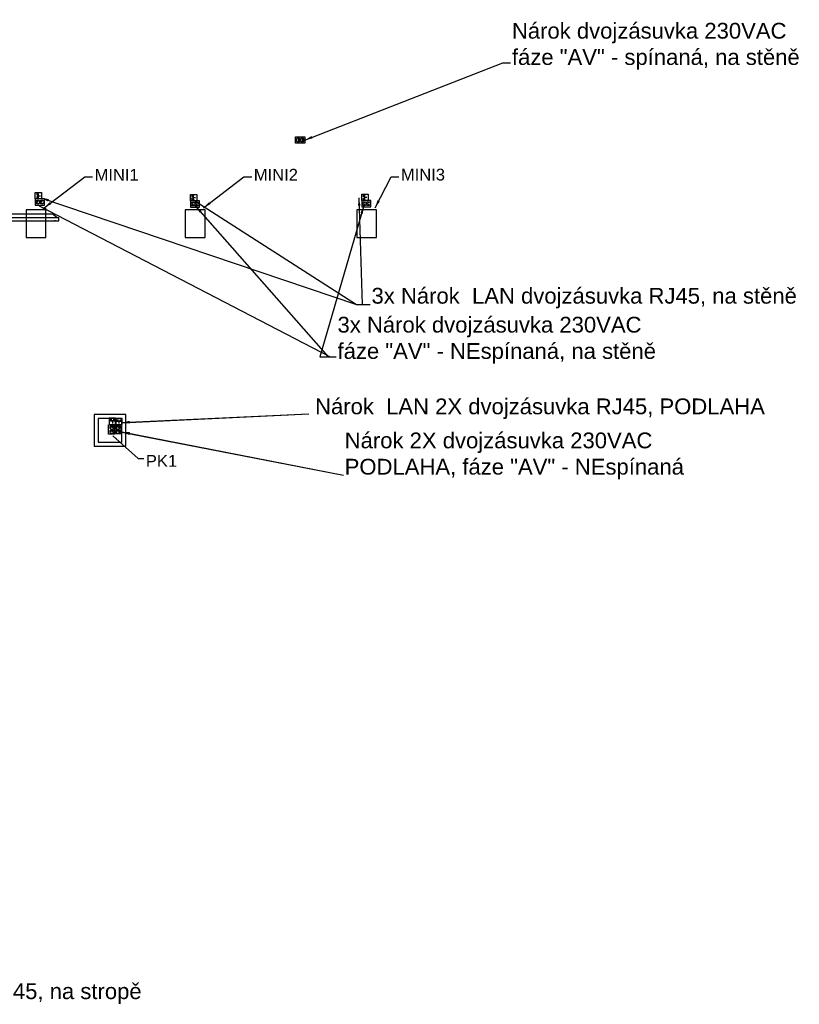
# Model space of a CAD drawing. Header units: millimetres. Extents: x 40090 to 187415, y -53271 to 40260.
# Tile 377 of 406: x 149609 to 159485, y 9491 to 21970. Entities that reach past the tile are written whole.
import ezdxf

# ---------------------------------------------------------------- set-up
doc = ezdxf.new("R2010")
doc.units = ezdxf.units.MM
for name, color, linetype in [('_AVM_Lan', 30, 'Continuous'), ('AVM_krabice', 6, 'Continuous'), ('AVM_narokVAC', 5, 'Continuous'), ('AVM_nárokLAN', 30, 'Continuous'), ('AVM_nároky_silnoproudu', 170, 'Continuous'), ('AVM_nároky_slaboproudu', 30, 'Continuous'), ('AVM_plazma', 5, 'Continuous'), ('AVM_projekce', 240, 'Continuous'), ('AVM_reproduktor', 6, 'Continuous'), ('AVM_sp_230VAC', 170, 'Continuous')]:
    doc.layers.add(name, color=color, linetype=linetype)
doc.styles.add('AVM', font='arial.ttf')
doc.styles.get("Standard").update_dxf_attribs({"font": 'arial.ttf'})
doc.dimstyles.new('AVM-1_50', dxfattribs={"dimscale": 40, "dimtxt": 2.5, "dimasz": 2.5, "dimexe": 1.25, "dimexo": 0.625, "dimtad": 1, "dimdec": 0, "dimrnd": 1, "dimtxsty": 'AVM', "dimcen": 2.5, "dimclrd": 256, "dimclre": 256, "dimclrt": 256, "dimadec": 0, "dimazin": 0, "dimtfac": 1, "dimtdec": 0, "dimtmove": 0, "dimatfit": 3, "dimfxl": 0, "dimarcsym": 0})

# ---------------------------------------------------------------- blocks, each defined once
blk = doc.blocks.new('Panasonic42-top')
for p, q in [((-510, 0), (-510, -44)), ((-510, 0), (510, 0)), ((-461, 0), (-461, -10)), ((461, 0), (461, -10)), ((-510, -44), (510, -44)), ((-482, -44), (-426, -89)), ((-426, -89), (426, -89)), ((482, -44), (426, -89)), ((510, 0), (510, -44))]:
    blk.add_line(p, q)
blk = doc.blocks.new('Podlahová_krabice')
for points in [[(-200, -200), (200, -200), (200, 200), (-200, 200)], [(-150, -150), (150, -150), (150, 150), (-150, 150)]]:
    blk.add_lwpolyline(points, close=True)
blk = doc.blocks.new('Dvouzásuvka230V')
blk.add_lwpolyline([(0, 0), (80, 0), (80, 115), (0, 115)], close=True)
for centre, radius in [((40, 83), 25.6), ((40, 32), 25.6), ((29, 83), 3.1), ((29, 32), 3.1), ((40, 96), 3.1), ((40, 45), 3.1), ((51, 83), 3.1), ((51, 32), 3.1)]:
    blk.add_circle(centre, radius)
blk = doc.blocks.new('ZásuvkaLAN')
for p, q in [((14, 66), (14, 40)), ((14, 40), (66, 40)), ((25, 66), (25, 50)), ((55, 50), (25, 50)), ((40, 40), (40, 14)), ((55, 66), (55, 50)), ((66, 66), (66, 40))]:
    blk.add_line(p, q)
blk.add_lwpolyline([(80, 0), (0, 0), (0, 80), (80, 80)], close=True)

msp = doc.modelspace()

# ---------------------------------------------------------------- linework, layer by layer
at = {"layer": 'AVM_projekce'}
for points in [[(149689.6, 19210.9), (149939.6, 19210.9), (149939.6, 19560.9), (149689.6, 19560.9)], [(151706.6, 19210.9), (151956.6, 19210.9), (151956.6, 19560.9), (151706.6, 19560.9)], [(153880.8, 19210.9), (154130.8, 19210.9), (154130.8, 19560.9), (153880.8, 19560.9)]]:
    msp.add_lwpolyline(points, close=True, dxfattribs=at)

# ---------------------------------------------------------------- block references
at = {"layer": '_AVM_Lan', "xscale": -1}
for p in [(150823.4, 16839.6), (150905.6, 16837.2)]:
    msp.add_blockref('ZásuvkaLAN', p, dxfattribs=at)
at = {"layer": 'AVM_krabice'}
msp.add_blockref('Podlahová_krabice', (150754.4, 16764.7), dxfattribs=at)
at = {"layer": 'AVM_narokVAC', "xscale": -1}
for p in [(150815.4, 16718.6), (150892, 16719.8)]:
    msp.add_blockref('Dvouzásuvka230V', p, dxfattribs=at)
at = {"layer": 'AVM_nároky_silnoproudu', "rotation": 90}
for p in [(149921.2, 19618.6), (151887, 19594.6), (154057.4, 19598.7)]:
    msp.add_blockref('Dvouzásuvka230V', p, dxfattribs=at)
at = {"layer": 'AVM_nároky_slaboproudu', "rotation": 90}
for p in [(149886.2, 19698.6), (151852, 19674.6), (154022.4, 19678.7)]:
    msp.add_blockref('ZásuvkaLAN', p, dxfattribs=at)
at = {"layer": 'AVM_plazma', "xscale": -1, "rotation": 180}
msp.add_blockref('Panasonic42-top', (149596.1, 19419.7), dxfattribs=at)
at = {"layer": 'AVM_sp_230VAC', "xscale": -1, "rotation": 270}
msp.add_blockref('Dvouzásuvka230V', (153104.7, 20403.9), dxfattribs=at)

# ---------------------------------------------------------------- texts
at = {"layer": '_AVM_Lan', "insert": (153350.4, 16908.7), "char_height": 200, "attachment_point": 7, "style": 'AVM'}
msp.add_mtext('Nárok  LAN 2X dvojzásuvka RJ45, PODLAHA', dxfattribs=at)
at = {"layer": 'AVM_narokVAC', "insert": (153725.9, 16143.9), "char_height": 200, "attachment_point": 7, "style": 'AVM'}
msp.add_mtext('Nárok 2X dvojzásuvka 230VAC\\PPODLAHA, fáze "AV" - NEspínaná ', dxfattribs=at)
at = {"layer": 'AVM_nárokLAN', "char_height": 200, "style": 'AVM'}
for s, insert, attachment_point in [('3x Nárok  LAN dvojzásuvka RJ45, na stěně', (154065.8, 18310.7), 7), ('Nárok  LAN dvojzásuvka RJ45, na stropě', (146045.1, 9756.9), 1)]:
    msp.add_mtext(s, dxfattribs=dict(at, insert=insert, attachment_point=attachment_point))
at = {"layer": 'AVM_reproduktor', "char_height": 150, "width": 1361.318}
for s, insert, attachment_point in [('MINI1', (150557.6, 19929.4), 7), ('MINI2', (152574.7, 19929.4), 7), ('MINI3', (154437.8, 19929.4), 7), ('PK1', (151207.2, 16452.9), 1)]:
    msp.add_mtext(s, dxfattribs=dict(at, insert=insert, attachment_point=attachment_point))
at = {"layer": 'AVM_sp_230VAC', "char_height": 200, "attachment_point": 7, "style": 'AVM'}
for s, insert in [('Nárok dvojzásuvka 230VAC\\Pfáze "AV" - spínaná, na stěně', (155844.3, 21336)), ('3x Nárok dvojzásuvka 230VAC\\Pfáze "AV" - NEspínaná, na stěně', (153635.2, 17610.6))]:
    msp.add_mtext(s, dxfattribs=dict(at, insert=insert))

# ---------------------------------------------------------------- leaders
at = {"layer": '_AVM_Lan'}
for points in [[(150898.8, 16863.6), (153270.3, 16976.2)], [(150903.4, 16862.5), (153270.3, 16976.2)]]:
    msp.add_leader(points, dimstyle='AVM-1_50', override={"dimgap": 0.625, "dimtad": 0}, dxfattribs=at)
at = {"layer": 'AVM_narokVAC'}
for points in [[(150902.2, 16746), (153710.9, 16196.4)], [(150904.5, 16741.4), (153710.9, 16196.4)]]:
    msp.add_leader(points, dimstyle='AVM-1_50', override={"dimgap": 0.625, "dimtad": 0}, dxfattribs=at)
at = {"layer": 'AVM_nárokLAN', "annotation_type": 0, "has_hookline": 1, "hookline_direction": 0}
for points, text_width in [([(149878.4, 19712.4), (153876.5, 18360.7), (153976.5, 18360.7)], 5365.6), ([(151770, 19712.4), (153876.5, 18360.7), (153976.5, 18360.7)], 5365.6), ([(153906.6, 19712.4), (153949.1, 18360.7), (154049.1, 18360.7)], 5365.6), ([(142733.5, 13995.6), (145928.5, 9706.9), (146028.5, 9706.9)], 5076.4)]:
    msp.add_leader(points, dimstyle='AVM-1_50', override={"dimgap": 0.625, "dimtad": 0}, dxfattribs=dict(at, text_width=text_width))
at = {"layer": 'AVM_reproduktor', "annotation_type": 0, "has_hookline": 1, "hookline_direction": 0}
for points, override, text_width in [([(149919.8, 19584.1), (150432.6, 19979.4), (150532.6, 19979.4)], {"dimgap": 0.625, "dimtad": 0}, 504.8), ([(151936.8, 19584.1), (152449.7, 19979.4), (152549.7, 19979.4)], {"dimgap": 0.625, "dimtad": 0}, 532.3), ([(154111, 19584.1), (154312.8, 19979.4), (154412.8, 19979.4)], {"dimgap": 0.625, "dimtad": 0}, 533.8), ([(150790.3, 16696.3), (151107.7, 16407.4), (151180.9, 16407.4)], {"dimasz": 1.5, "dimgap": 0.625, "dimtad": 0, "dimclrd": 6}, 341.4)]:
    msp.add_leader(points, dimstyle='AVM-1_50', override=override, dxfattribs=dict(at, text_width=text_width))
at = {"layer": 'AVM_sp_230VAC', "annotation_type": 0, "has_hookline": 1, "hookline_direction": 0}
for points, override, text_width in [([(153219.7, 20443.9), (155727.6, 21423), (155827.6, 21423)], {"dimtad": 0}, 3632.3), ([(151833.9, 19610.2), (153518.4, 17697.6), (153618.4, 17697.6)], {"dimgap": 0.625, "dimtad": 0}, 4020.5), ([(153968.7, 19610.2), (153409.8, 17697.6), (153509.8, 17697.6)], {"dimgap": 0.625, "dimtad": 0}, 4020.5)]:
    msp.add_leader(points, dimstyle='AVM-1_50', override=override, dxfattribs=dict(at, text_width=text_width))
at = {"layer": 'AVM_sp_230VAC'}
msp.add_leader([(149853.7, 19610.2), (153541.2, 17697.6)], dimstyle='AVM-1_50', override={"dimgap": 0.625, "dimtad": 0}, dxfattribs=at)

doc.saveas('drawing.dxf')
